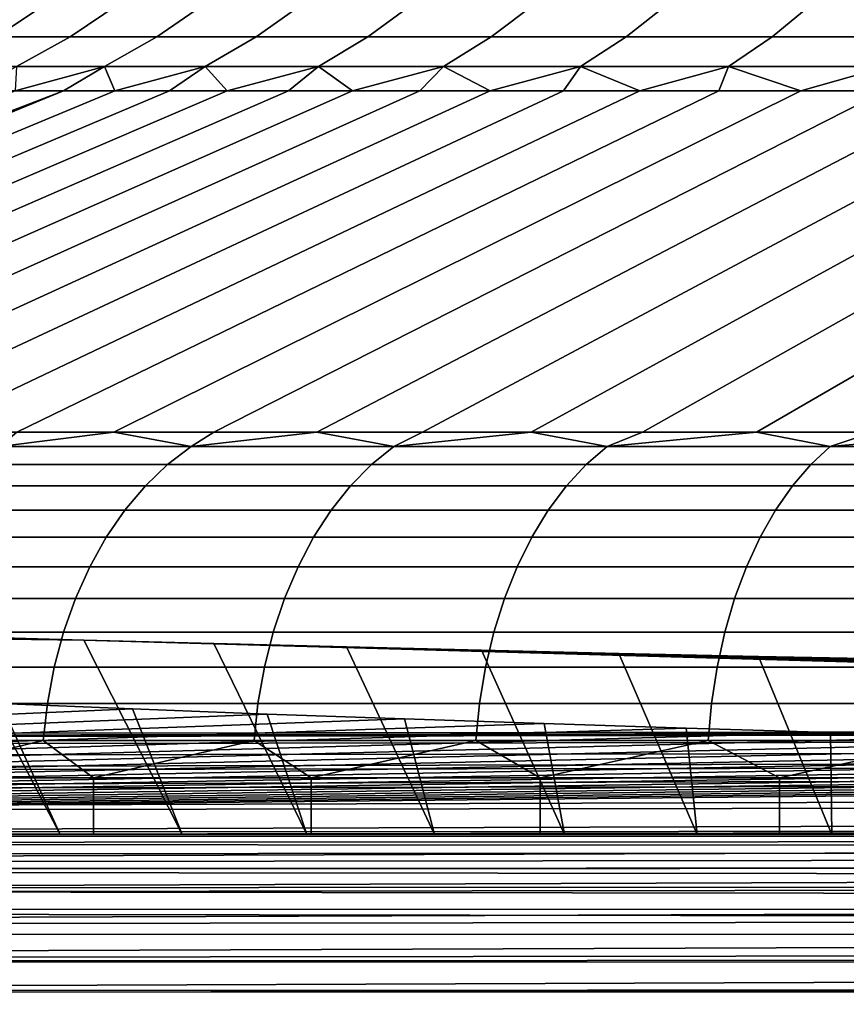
# Model space of a CAD drawing. Header units: metres. Extents: x -109 to 109, y -100 to 58.
# Tile 427 of 642: x 66.05 to 68.29, y -0.96 to 1.71. Entities that reach past the tile are written whole.
import ezdxf

# ---------------------------------------------------------------- set-up
doc = ezdxf.new("R2010")
doc.units = ezdxf.units.M
doc.layers.add('solid_21_062_100_XXX', color=7, linetype='CONTINUOUS')

msp = doc.modelspace()

# ---------------------------------------------------------------- linework, layer by layer
at = {"layer": 'solid_21_062_100_XXX'}
for points in [[(66.123268, 1.761111, 3.106589), (65.960197, 1.761111, 2.49798), (65.81678, 1.667405, 2.531969), (65.982079, 1.667405, 3.14886)], [(65.960197, 1.761111, -2.49798), (66.123268, 1.761111, -3.106589), (65.982079, 1.667405, -3.14886), (65.81678, 1.667405, -2.531969)], [(66.321457, 1.761111, 3.704686), (66.123268, 1.761111, 3.106589), (65.982079, 1.667405, 3.14886), (66.182961, 1.667405, 3.755095)], [(66.123268, 1.761111, -3.106589), (66.321457, 1.761111, -3.704686), (66.182961, 1.667405, -3.755095), (65.982079, 1.667405, -3.14886)], [(66.554085, 1.761111, 4.290248), (66.321457, 1.761111, 3.704686), (66.182961, 1.667405, 3.755095), (66.418755, 1.667405, 4.348624)], [(66.321457, 1.761111, -3.704686), (66.554085, 1.761111, -4.290248), (66.418755, 1.667405, -4.348624), (66.182961, 1.667405, -3.755095)], [(66.820374, 1.761111, 4.861293), (66.554085, 1.761111, 4.290248), (66.418755, 1.667405, 4.348624), (66.68866, 1.667405, 4.927439)], [(66.554085, 1.761111, -4.290248), (66.820374, 1.761111, -4.861293), (66.68866, 1.667405, -4.927439), (66.418755, 1.667405, -4.348624)], [(67.119408, 1.761111, 5.415889), (66.820374, 1.761111, 4.861293), (66.68866, 1.667405, 4.927439), (66.991768, 1.667405, 5.489582)], [(66.820374, 1.761111, -4.861293), (67.119408, 1.761111, -5.415889), (66.991768, 1.667405, -5.489582), (66.68866, 1.667405, -4.927439)], [(67.45018, 1.761111, 5.952159), (67.119408, 1.761111, 5.415889), (66.991768, 1.667405, 5.489582), (67.327042, 1.667405, 6.033149)], [(67.119408, 1.761111, -5.415889), (67.45018, 1.761111, -5.952159), (67.327042, 1.667405, -6.033149), (66.991768, 1.667405, -5.489582)], [(67.811577, 1.761111, 6.468289), (67.45018, 1.761111, 5.952159), (67.327042, 1.667405, 6.033149), (67.693359, 1.667405, 6.556302)], [(67.45018, 1.761111, -5.952159), (67.811577, 1.761111, -6.468289), (67.693359, 1.667405, -6.556302), (67.327042, 1.667405, -6.033149)], [(68.202377, 1.761111, 6.962532), (67.811577, 1.761111, 6.468289), (67.693359, 1.667405, 6.556302), (68.08947, 1.667405, 7.05727)], [(67.811577, 1.761111, -6.468289), (68.202377, 1.761111, -6.962532), (68.08947, 1.667405, -7.05727), (67.693359, 1.667405, -6.556302)], [(68.621254, 1.761111, 7.433217), (68.202377, 1.761111, 6.962532), (68.08947, 1.667405, 7.05727), (68.514046, 1.667405, 7.534359)], [(68.202377, 1.761111, -6.962532), (68.621254, 1.761111, -7.433217), (68.514046, 1.667405, -7.534359), (68.08947, 1.667405, -7.05727)], [(66.182961, 1.667405, 3.755095), (65.982079, 1.667405, 3.14886), (65.833588, 1.586915, 3.193314), (66.037308, 1.586915, 3.808108)], [(65.982079, 1.667405, -3.14886), (66.182961, 1.667405, -3.755095), (66.037308, 1.586915, -3.808108), (65.833588, 1.586915, -3.193314)], [(66.418755, 1.667405, 4.348624), (66.182961, 1.667405, 3.755095), (66.037308, 1.586915, 3.808108), (66.276436, 1.586915, 4.410017)], [(66.182961, 1.667405, -3.755095), (66.418755, 1.667405, -4.348624), (66.276436, 1.586915, -4.410017), (66.037308, 1.586915, -3.808108)], [(66.68866, 1.667405, 4.927439), (66.418755, 1.667405, 4.348624), (66.276436, 1.586915, 4.410017), (66.550148, 1.586915, 4.997003)], [(66.418755, 1.667405, -4.348624), (66.68866, 1.667405, -4.927439), (66.550148, 1.586915, -4.997003), (66.276436, 1.586915, -4.410017)], [(66.991768, 1.667405, 5.489582), (66.68866, 1.667405, 4.927439), (66.550148, 1.586915, 4.997003), (66.857536, 1.586915, 5.567081)], [(66.68866, 1.667405, -4.927439), (66.991768, 1.667405, -5.489582), (66.857536, 1.586915, -5.567081), (66.550148, 1.586915, -4.997003)], [(67.327042, 1.667405, 6.033149), (66.991768, 1.667405, 5.489582), (66.857536, 1.586915, 5.567081), (67.19754, 1.586915, 6.118322)], [(66.991768, 1.667405, -5.489582), (67.327042, 1.667405, -6.033149), (67.19754, 1.586915, -6.118322), (66.857536, 1.586915, -5.567081)], [(67.693359, 1.667405, 6.556302), (67.327042, 1.667405, 6.033149), (67.19754, 1.586915, 6.118322), (67.569031, 1.586915, 6.64886)], [(67.327042, 1.667405, -6.033149), (67.693359, 1.667405, -6.556302), (67.569031, 1.586915, -6.64886), (67.19754, 1.586915, -6.118322)], [(68.08947, 1.667405, 7.05727), (67.693359, 1.667405, 6.556302), (67.569031, 1.586915, 6.64886), (67.970734, 1.586915, 7.156901)], [(67.693359, 1.667405, -6.556302), (68.08947, 1.667405, -7.05727), (67.970734, 1.586915, -7.156901), (67.569031, 1.586915, -6.64886)], [(68.514046, 1.667405, 7.534359), (68.08947, 1.667405, 7.05727), (67.970734, 1.586915, 7.156901), (68.401306, 1.586915, 7.640726)], [(68.08947, 1.667405, -7.05727), (68.514046, 1.667405, -7.534359), (68.401306, 1.586915, -7.640726), (67.970734, 1.586915, -7.156901)], [(66.037308, 1.586915, -3.808108), (66.276436, 1.586915, -4.410017), (66.03447, 1.52103, -4.244394), (65.913292, 1.52103, -3.932401)], [(66.276436, 1.586915, 4.410017), (66.03447, 1.52103, 4.244394), (66.164841, 1.52103, 4.552658)], [(66.276436, 1.586915, 4.410017), (66.037308, 1.586915, 3.808108), (66.03447, 1.52103, 4.244394)], [(66.276436, 1.586915, -4.410017), (66.164841, 1.52103, -4.552658), (66.03447, 1.52103, -4.244394)], [(66.276436, 1.586915, 4.410017), (66.164841, 1.52103, 4.552658), (66.304291, 1.52103, 4.856924)], [(66.276436, 1.586915, -4.410017), (66.550148, 1.586915, -4.997003), (66.304291, 1.52103, -4.856924), (66.164841, 1.52103, -4.552658)], [(66.550148, 1.586915, 4.997003), (66.276436, 1.586915, 4.410017), (66.304291, 1.52103, 4.856924)], [(66.550148, 1.586915, 4.997003), (66.304291, 1.52103, 4.856924), (66.45269, 1.52103, 5.156924)], [(66.550148, 1.586915, -4.997003), (66.45269, 1.52103, -5.156924), (66.304291, 1.52103, -4.856924)], [(66.550148, 1.586915, 4.997003), (66.45269, 1.52103, 5.156924), (66.609924, 1.52103, 5.452394)], [(66.550148, 1.586915, -4.997003), (66.857536, 1.586915, -5.567081), (66.609924, 1.52103, -5.452394), (66.45269, 1.52103, -5.156924)], [(66.857536, 1.586915, 5.567081), (66.550148, 1.586915, 4.997003), (66.609924, 1.52103, 5.452394)], [(66.857536, 1.586915, 5.567081), (66.609924, 1.52103, 5.452394), (66.775841, 1.52103, 5.743076)], [(66.857536, 1.586915, -5.567081), (66.775841, 1.52103, -5.743076), (66.609924, 1.52103, -5.452394)], [(66.857536, 1.586915, 5.567081), (66.775841, 1.52103, 5.743076), (66.950294, 1.52103, 6.028713)], [(66.857536, 1.586915, -5.567081), (67.19754, 1.586915, -6.118322), (66.950294, 1.52103, -6.028713), (66.775841, 1.52103, -5.743076)], [(67.19754, 1.586915, 6.118322), (66.857536, 1.586915, 5.567081), (66.950294, 1.52103, 6.028713)], [(67.19754, 1.586915, 6.118322), (66.950294, 1.52103, 6.028713), (67.133141, 1.52103, 6.309055)], [(67.19754, 1.586915, -6.118322), (67.133141, 1.52103, -6.309055), (66.950294, 1.52103, -6.028713)], [(67.19754, 1.586915, 6.118322), (67.133141, 1.52103, 6.309055), (67.324211, 1.52103, 6.583855)], [(67.19754, 1.586915, -6.118322), (67.569031, 1.586915, -6.64886), (67.324211, 1.52103, -6.583855), (67.133141, 1.52103, -6.309055)], [(67.569031, 1.586915, 6.64886), (67.19754, 1.586915, 6.118322), (67.324211, 1.52103, 6.583855)], [(67.569031, 1.586915, 6.64886), (67.324211, 1.52103, 6.583855), (67.523346, 1.52103, 6.852873)], [(67.569031, 1.586915, -6.64886), (67.523346, 1.52103, -6.852873), (67.324211, 1.52103, -6.583855)], [(67.569031, 1.586915, 6.64886), (67.523346, 1.52103, 6.852873), (67.730362, 1.52103, 7.115872)], [(67.569031, 1.586915, -6.64886), (67.970734, 1.586915, -7.156901), (67.730362, 1.52103, -7.115872), (67.523346, 1.52103, -6.852873)], [(67.970734, 1.586915, 7.156901), (67.569031, 1.586915, 6.64886), (67.730362, 1.52103, 7.115872)], [(67.970734, 1.586915, 7.156901), (67.730362, 1.52103, 7.115872), (67.945076, 1.52103, 7.37262)], [(67.970734, 1.586915, -7.156901), (67.945076, 1.52103, -7.37262), (67.730362, 1.52103, -7.115872)], [(67.970734, 1.586915, 7.156901), (67.945076, 1.52103, 7.37262), (68.167313, 1.52103, 7.622893)], [(67.970734, 1.586915, -7.156901), (68.401306, 1.586915, -7.640726), (68.167313, 1.52103, -7.622893), (67.945076, 1.52103, -7.37262)], [(68.401306, 1.586915, 7.640726), (67.970734, 1.586915, 7.156901), (68.167313, 1.52103, 7.622893)], [(68.401306, 1.586915, 7.640726), (68.167313, 1.52103, 7.622893), (68.396858, 1.52103, 7.866471)], [(68.401306, 1.586915, -7.640726), (68.396858, 1.52103, -7.866471), (68.167313, 1.52103, -7.622893)], [(63.601109, 0.59343, -5.021966), (66.03447, 1.52103, -4.244394), (66.164841, 1.52103, -4.552658), (63.749779, 0.59343, -5.38826)], [(63.908844, 0.59343, -5.750159), (63.749779, 0.59343, -5.38826), (66.164841, 1.52103, -4.552658)], [(63.908852, 0.59343, 5.750177), (66.164841, 1.52103, 4.552658), (66.03447, 1.52103, 4.244394), (63.749786, 0.59343, 5.388279)], [(64.078178, 0.59343, -6.107368), (63.908844, 0.59343, -5.750159), (66.164841, 1.52103, -4.552658), (66.304291, 1.52103, -4.856924)], [(64.078194, 0.59343, 6.107385), (66.304291, 1.52103, 4.856924), (66.164841, 1.52103, 4.552658), (63.908852, 0.59343, 5.750177)], [(64.257652, 0.59343, -6.459594), (64.078178, 0.59343, -6.107368), (66.304291, 1.52103, -4.856924), (66.45269, 1.52103, -5.156924)], [(64.25766, 0.59343, 6.459612), (66.45269, 1.52103, 5.156924), (66.304291, 1.52103, 4.856924), (64.078194, 0.59343, 6.107385)], [(64.447098, 0.59343, -6.806552), (64.257652, 0.59343, -6.459594), (66.45269, 1.52103, -5.156924), (66.609924, 1.52103, -5.452394)], [(64.447113, 0.59343, 6.806571), (66.609924, 1.52103, 5.452394), (66.45269, 1.52103, 5.156924), (64.25766, 0.59343, 6.459612)], [(64.646385, 0.59343, -7.147959), (64.447098, 0.59343, -6.806552), (66.609924, 1.52103, -5.452394), (66.775841, 1.52103, -5.743076)], [(64.646393, 0.59343, 7.147978), (66.775841, 1.52103, 5.743076), (66.609924, 1.52103, 5.452394), (64.447113, 0.59343, 6.806571)], [(64.855339, 0.59343, -7.483536), (64.646385, 0.59343, -7.147959), (66.775841, 1.52103, -5.743076), (66.950294, 1.52103, -6.028713)], [(64.855347, 0.59343, 7.483556), (66.950294, 1.52103, 6.028713), (66.775841, 1.52103, 5.743076), (64.646393, 0.59343, 7.147978)], [(65.073784, 0.59343, -7.81301), (64.855339, 0.59343, -7.483536), (66.950294, 1.52103, -6.028713), (67.133141, 1.52103, -6.309055)], [(65.073799, 0.59343, 7.81303), (67.133141, 1.52103, 6.309055), (66.950294, 1.52103, 6.028713), (64.855347, 0.59343, 7.483556)], [(65.301552, 0.59343, -8.136111), (65.073784, 0.59343, -7.81301), (67.133141, 1.52103, -6.309055), (67.324211, 1.52103, -6.583855)], [(65.301567, 0.59343, 8.136132), (67.324211, 1.52103, 6.583855), (67.133141, 1.52103, 6.309055), (65.073799, 0.59343, 7.81303)], [(65.538452, 0.59343, -8.452578), (65.301552, 0.59343, -8.136111), (67.324211, 1.52103, -6.583855), (67.523346, 1.52103, -6.852873)], [(65.538475, 0.59343, 8.452599), (67.523346, 1.52103, 6.852873), (67.324211, 1.52103, 6.583855), (65.301567, 0.59343, 8.136132)], [(65.784302, 0.59343, -8.76215), (65.538452, 0.59343, -8.452578), (67.523346, 1.52103, -6.852873), (67.730362, 1.52103, -7.115872)], [(65.784317, 0.59343, 8.762171), (67.730362, 1.52103, 7.115872), (67.523346, 1.52103, 6.852873), (65.538475, 0.59343, 8.452599)], [(66.038879, 0.59343, -9.064575), (65.784302, 0.59343, -8.76215), (67.730362, 1.52103, -7.115872), (67.945076, 1.52103, -7.37262)], [(66.038902, 0.59343, 9.064597), (67.945076, 1.52103, 7.37262), (67.730362, 1.52103, 7.115872), (65.784317, 0.59343, 8.762171)], [(66.301994, 0.59343, -9.359607), (66.038879, 0.59343, -9.064575), (67.945076, 1.52103, -7.37262), (68.167313, 1.52103, -7.622893)], [(66.302017, 0.59343, 9.35963), (68.167313, 1.52103, 7.622893), (67.945076, 1.52103, 7.37262), (66.038902, 0.59343, 9.064597)], [(66.573425, 0.59343, -9.647005), (66.301994, 0.59343, -9.359607), (68.167313, 1.52103, -7.622893), (68.396858, 1.52103, -7.866471)], [(66.573448, 0.59343, 9.647029), (68.396858, 1.52103, 7.866471), (68.167313, 1.52103, 7.622893), (66.302017, 0.59343, 9.35963)], [(66.852959, 0.59343, -9.926535), (66.573425, 0.59343, -9.647005), (68.396858, 1.52103, -7.866471), (68.63353, 1.52103, -8.103139)], [(66.573448, 0.59343, 9.647029), (66.852982, 0.59343, 9.926559), (68.63353, 1.52103, 8.103139), (68.396858, 1.52103, 7.866471)], [(66.852959, 0.59343, -9.926535), (68.63353, 1.52103, -8.103139), (68.877106, 1.52103, -8.33269), (67.14035, 0.59343, -10.197968)], [(66.852982, 0.59343, 9.926559), (67.140381, 0.59343, 10.197993), (68.877106, 1.52103, 8.33269), (68.63353, 1.52103, 8.103139)], [(67.14035, 0.59343, -10.197968), (68.877106, 1.52103, -8.33269), (69.12738, 1.52103, -8.554923), (67.435387, 0.59343, -10.461083)], [(67.140381, 0.59343, 10.197993), (67.435417, 0.59343, 10.46111), (69.12738, 1.52103, 8.554923), (68.877106, 1.52103, 8.33269)], [(67.435387, 0.59343, -10.461083), (69.12738, 1.52103, -8.554923), (69.384125, 1.52103, -8.769641), (67.737808, 0.59343, -10.715667)], [(67.435417, 0.59343, 10.46111), (67.737839, 0.59343, 10.715694), (69.384125, 1.52103, 8.769641), (69.12738, 1.52103, 8.554923)], [(67.737808, 0.59343, -10.715667), (69.384125, 1.52103, -8.769641), (69.647125, 1.52103, -8.976657), (68.047379, 0.59343, -10.961511)], [(67.737839, 0.59343, 10.715694), (68.047417, 0.59343, 10.961538), (69.647125, 1.52103, 8.976657), (69.384125, 1.52103, 8.769641)], [(68.047379, 0.59343, -10.961511), (69.647125, 1.52103, -8.976657), (69.916145, 1.52103, -9.175788), (68.363846, 0.59343, -11.198414)], [(68.047417, 0.59343, 10.961538), (68.363884, 0.59343, 11.198441), (69.916145, 1.52103, 9.175788), (69.647125, 1.52103, 8.976657)], [(65.991646, 0.554246, 9.151733), (66.302017, 0.59343, 9.35963), (66.038902, 0.59343, 9.064597)], [(66.511749, 0.554246, 9.716718), (66.302017, 0.59343, 9.35963), (65.991646, 0.554246, 9.151733)], [(65.991646, 0.554246, -9.151733), (66.038879, 0.59343, -9.064575), (66.301994, 0.59343, -9.359607)], [(66.511749, 0.554246, -9.716718), (65.991646, 0.554246, -9.151733), (66.301994, 0.59343, -9.359607), (66.573425, 0.59343, -9.647005)], [(66.511749, 0.554246, 9.716718), (66.573448, 0.59343, 9.647029), (66.302017, 0.59343, 9.35963)], [(66.511749, 0.554246, 9.716718), (66.852982, 0.59343, 9.926559), (66.573448, 0.59343, 9.647029)], [(67.062187, 0.554246, 10.252193), (66.852982, 0.59343, 9.926559), (66.511749, 0.554246, 9.716718)], [(66.511749, 0.554246, -9.716718), (66.573425, 0.59343, -9.647005), (66.852959, 0.59343, -9.926535)], [(66.511749, 0.554246, -9.716718), (66.852959, 0.59343, -9.926535), (67.062187, 0.554246, -10.252193)], [(67.062187, 0.554246, -10.252193), (66.852959, 0.59343, -9.926535), (67.14035, 0.59343, -10.197968)], [(67.062187, 0.554246, 10.252193), (67.140381, 0.59343, 10.197993), (66.852982, 0.59343, 9.926559)], [(67.062187, 0.554246, 10.252193), (67.641289, 0.554246, 10.756534), (67.435417, 0.59343, 10.46111), (67.140381, 0.59343, 10.197993)], [(67.062187, 0.554246, -10.252193), (67.14035, 0.59343, -10.197968), (67.435387, 0.59343, -10.461083)], [(67.062187, 0.554246, -10.252193), (67.435387, 0.59343, -10.461083), (67.641289, 0.554246, -10.756534)], [(67.641289, 0.554246, -10.756534), (67.435387, 0.59343, -10.461083), (67.737808, 0.59343, -10.715667)], [(67.641289, 0.554246, 10.756534), (67.737839, 0.59343, 10.715694), (67.435417, 0.59343, 10.46111)], [(67.641289, 0.554246, 10.756534), (68.247299, 0.554246, 11.228207), (68.047417, 0.59343, 10.961538), (67.737839, 0.59343, 10.715694)], [(67.641289, 0.554246, -10.756534), (67.737808, 0.59343, -10.715667), (68.047379, 0.59343, -10.961511)], [(67.641289, 0.554246, -10.756534), (68.047379, 0.59343, -10.961511), (68.247299, 0.554246, -11.228207)], [(68.247299, 0.554246, -11.228207), (68.047379, 0.59343, -10.961511), (68.363846, 0.59343, -11.198414)], [(68.247299, 0.554246, 11.228207), (68.363884, 0.59343, 11.198441), (68.047417, 0.59343, 10.961538)], [(68.247299, 0.554246, 11.228207), (68.878365, 0.554246, 11.665779), (68.686981, 0.59343, 11.42621), (68.363884, 0.59343, 11.198441)], [(68.247299, 0.554246, -11.228207), (68.363846, 0.59343, -11.198414), (68.686943, 0.59343, -11.426184)], [(68.247299, 0.554246, -11.228207), (68.686943, 0.59343, -11.426184), (68.878365, 0.554246, -11.665779)], [(66.511749, 0.554246, 9.716718), (65.991646, 0.554246, 9.151733), (65.924263, 0.505334, 9.21042), (66.447701, 0.505334, 9.779027)], [(65.991646, 0.554246, -9.151733), (66.511749, 0.554246, -9.716718), (66.447701, 0.505334, -9.779027), (65.924263, 0.505334, -9.21042)], [(67.062187, 0.554246, 10.252193), (66.511749, 0.554246, 9.716718), (66.447701, 0.505334, 9.779027), (67.001671, 0.505334, 10.317937)], [(66.511749, 0.554246, -9.716718), (67.062187, 0.554246, -10.252193), (67.001671, 0.505334, -10.317937), (66.447701, 0.505334, -9.779027)], [(67.641289, 0.554246, 10.756534), (67.062187, 0.554246, 10.252193), (67.001671, 0.505334, 10.317937), (67.584488, 0.505334, 10.825511)], [(67.062187, 0.554246, -10.252193), (67.641289, 0.554246, -10.756534), (67.584488, 0.505334, -10.825511), (67.001671, 0.505334, -10.317937)], [(68.247299, 0.554246, 11.228207), (67.641289, 0.554246, 10.756534), (67.584488, 0.505334, 10.825511), (68.194374, 0.505334, 11.300208)], [(67.641289, 0.554246, -10.756534), (68.247299, 0.554246, -11.228207), (68.194374, 0.505334, -11.300208), (67.584488, 0.505334, -10.825511)], [(68.878365, 0.554246, 11.665779), (68.247299, 0.554246, 11.228207), (68.194374, 0.505334, 11.300208), (68.829491, 0.505334, 11.740587)], [(68.247299, 0.554246, -11.228207), (68.878365, 0.554246, -11.665779), (68.829491, 0.505334, -11.740587), (68.194374, 0.505334, -11.300208)], [(66.447701, 0.505334, 9.779027), (65.924263, 0.505334, 9.21042), (65.860977, 0.447586, 9.265533), (66.38755, 0.447586, 9.837543)], [(65.924263, 0.505334, -9.21042), (66.447701, 0.505334, -9.779027), (66.38755, 0.447586, -9.837543), (65.860977, 0.447586, -9.265533)], [(67.001671, 0.505334, 10.317937), (66.447701, 0.505334, 9.779027), (66.38755, 0.447586, 9.837543), (66.944832, 0.447586, 10.379678)], [(66.447701, 0.505334, -9.779027), (67.001671, 0.505334, -10.317937), (66.944832, 0.447586, -10.379678), (66.38755, 0.447586, -9.837543)], [(67.584488, 0.505334, 10.825511), (67.001671, 0.505334, 10.317937), (66.944832, 0.447586, 10.379678), (67.531136, 0.447586, 10.890289)], [(67.001671, 0.505334, -10.317937), (67.584488, 0.505334, -10.825511), (67.531136, 0.447586, -10.890289), (66.944832, 0.447586, -10.379678)], [(68.194374, 0.505334, 11.300208), (67.584488, 0.505334, 10.825511), (67.531136, 0.447586, 10.890289), (68.144676, 0.447586, 11.367826)], [(67.584488, 0.505334, -10.825511), (68.194374, 0.505334, -11.300208), (68.144676, 0.447586, -11.367826), (67.531136, 0.447586, -10.890289)], [(68.829491, 0.505334, 11.740587), (68.194374, 0.505334, 11.300208), (68.144676, 0.447586, 11.367826), (68.783592, 0.447586, 11.810841)], [(68.194374, 0.505334, -11.300208), (68.829491, 0.505334, -11.740587), (68.783592, 0.447586, -11.810841), (68.144676, 0.447586, -11.367826)], [(66.38755, 0.447586, 9.837543), (65.860977, 0.447586, 9.265533), (65.802452, 0.3816, 9.316503), (66.331924, 0.3816, 9.89166)], [(65.860977, 0.447586, -9.265533), (66.38755, 0.447586, -9.837543), (66.331924, 0.3816, -9.89166), (65.802452, 0.3816, -9.316503)], [(66.944832, 0.447586, 10.379678), (66.38755, 0.447586, 9.837543), (66.331924, 0.3816, 9.89166), (66.892273, 0.3816, 10.436775)], [(66.38755, 0.447586, -9.837543), (66.944832, 0.447586, -10.379678), (66.892273, 0.3816, -10.436775), (66.331924, 0.3816, -9.89166)], [(67.531136, 0.447586, 10.890289), (66.944832, 0.447586, 10.379678), (66.892273, 0.3816, 10.436775), (67.481796, 0.3816, 10.950196)], [(66.944832, 0.447586, -10.379678), (67.531136, 0.447586, -10.890289), (67.481796, 0.3816, -10.950196), (66.892273, 0.3816, -10.436775)], [(68.144676, 0.447586, 11.367826), (67.531136, 0.447586, 10.890289), (67.481796, 0.3816, 10.950196), (68.098717, 0.3816, 11.430361)], [(67.531136, 0.447586, -10.890289), (68.144676, 0.447586, -11.367826), (68.098717, 0.3816, -11.430361), (67.481796, 0.3816, -10.950196)], [(68.783592, 0.447586, 11.810841), (68.144676, 0.447586, 11.367826), (68.098717, 0.3816, 11.430361), (68.741142, 0.3816, 11.875812)], [(68.144676, 0.447586, -11.367826), (68.783592, 0.447586, -11.810841), (68.741142, 0.3816, -11.875812), (68.098717, 0.3816, -11.430361)], [(66.331924, 0.3816, 9.89166), (65.802452, 0.3816, 9.316503), (65.74929, 0.30806, 9.362798), (66.281395, 0.30806, 9.940813)], [(65.802452, 0.3816, -9.316503), (66.331924, 0.3816, -9.89166), (66.281395, 0.30806, -9.940813), (65.74929, 0.30806, -9.362798)], [(66.892273, 0.3816, 10.436775), (66.331924, 0.3816, 9.89166), (66.281395, 0.30806, 9.940813), (66.844528, 0.30806, 10.488639)], [(66.331924, 0.3816, -9.89166), (66.892273, 0.3816, -10.436775), (66.844528, 0.30806, -10.488639), (66.281395, 0.30806, -9.940813)], [(67.481796, 0.3816, 10.950196), (66.892273, 0.3816, 10.436775), (66.844528, 0.30806, 10.488639), (67.436989, 0.30806, 11.00461)], [(66.892273, 0.3816, -10.436775), (67.481796, 0.3816, -10.950196), (67.436989, 0.30806, -11.00461), (66.844528, 0.30806, -10.488639)], [(68.098717, 0.3816, 11.430361), (67.481796, 0.3816, 10.950196), (67.436989, 0.30806, 11.00461), (68.056969, 0.30806, 11.487161)], [(67.481796, 0.3816, -10.950196), (68.098717, 0.3816, -11.430361), (68.056969, 0.30806, -11.487161), (67.436989, 0.30806, -11.00461)], [(68.741142, 0.3816, 11.875812), (68.098717, 0.3816, 11.430361), (68.056969, 0.30806, 11.487161), (68.702591, 0.30806, 11.934826)], [(68.098717, 0.3816, -11.430361), (68.741142, 0.3816, -11.875812), (68.702591, 0.30806, -11.934826), (68.056969, 0.30806, -11.487161)], [(66.281395, 0.30806, 9.940813), (65.74929, 0.30806, 9.362798), (65.702049, 0.22773, 9.40394), (66.236488, 0.22773, 9.984495)], [(65.74929, 0.30806, -9.362798), (66.281395, 0.30806, -9.940813), (66.236488, 0.22773, -9.984495), (65.702049, 0.22773, -9.40394)], [(66.844528, 0.30806, 10.488639), (66.281395, 0.30806, 9.940813), (66.236488, 0.22773, 9.984495), (66.802101, 0.22773, 10.534728)], [(66.281395, 0.30806, -9.940813), (66.844528, 0.30806, -10.488639), (66.802101, 0.22773, -10.534728), (66.236488, 0.22773, -9.984495)], [(67.436989, 0.30806, 11.00461), (66.844528, 0.30806, 10.488639), (66.802101, 0.22773, 10.534728), (67.397163, 0.22773, 11.052966)], [(66.844528, 0.30806, -10.488639), (67.436989, 0.30806, -11.00461), (67.397163, 0.22773, -11.052966), (66.802101, 0.22773, -10.534728)], [(68.056969, 0.30806, 11.487161), (67.436989, 0.30806, 11.00461), (67.397163, 0.22773, 11.052966), (68.019867, 0.22773, 11.537638)], [(67.436989, 0.30806, -11.00461), (68.056969, 0.30806, -11.487161), (68.019867, 0.22773, -11.537638), (67.397163, 0.22773, -11.052966)], [(68.702591, 0.30806, 11.934826), (68.056969, 0.30806, 11.487161), (68.019867, 0.22773, 11.537638), (68.668327, 0.22773, 11.987269)], [(68.056969, 0.30806, -11.487161), (68.702591, 0.30806, -11.934826), (68.668327, 0.22773, -11.987269), (68.019867, 0.22773, -11.537638)], [(66.236488, 0.22773, 9.984495), (65.702049, 0.22773, 9.40394), (65.661217, 0.141444, 9.439502), (66.197678, 0.141444, 10.022252)], [(65.702049, 0.22773, -9.40394), (66.236488, 0.22773, -9.984495), (66.197678, 0.141444, -10.022252), (65.661217, 0.141444, -9.439502)], [(66.802101, 0.22773, 10.534728), (66.236488, 0.22773, 9.984495), (66.197678, 0.141444, 10.022252), (66.765427, 0.141444, 10.574565)], [(66.236488, 0.22773, -9.984495), (66.802101, 0.22773, -10.534728), (66.765427, 0.141444, -10.574565), (66.197678, 0.141444, -10.022252)], [(67.397163, 0.22773, 11.052966), (66.802101, 0.22773, 10.534728), (66.765427, 0.141444, 10.574565), (67.36274, 0.141444, 11.094764)], [(66.802101, 0.22773, -10.534728), (67.397163, 0.22773, -11.052966), (67.36274, 0.141444, -11.094764), (66.765427, 0.141444, -10.574565)], [(68.019867, 0.22773, 11.537638), (67.397163, 0.22773, 11.052966), (67.36274, 0.141444, 11.094764), (67.987801, 0.141444, 11.581267)], [(67.397163, 0.22773, -11.052966), (68.019867, 0.22773, -11.537638), (67.987801, 0.141444, -11.581267), (67.36274, 0.141444, -11.094764)], [(68.668327, 0.22773, 11.987269), (68.019867, 0.22773, 11.537638), (67.987801, 0.141444, 11.581267), (68.63871, 0.141444, 12.032599)], [(68.019867, 0.22773, -11.537638), (68.668327, 0.22773, -11.987269), (68.63871, 0.141444, -12.032599), (67.987801, 0.141444, -11.581267)], [(66.197678, 0.141444, 10.022252), (65.661217, 0.141444, 9.439502), (65.62722, 0.050097, 9.469113), (66.165359, 0.050097, 10.053692)], [(65.661217, 0.141444, -9.439502), (66.197678, 0.141444, -10.022252), (66.165359, 0.050097, -10.053692), (65.62722, 0.050097, -9.469113)], [(66.765427, 0.141444, 10.574565), (66.197678, 0.141444, 10.022252), (66.165359, 0.050097, 10.053692), (66.734886, 0.050097, 10.607738)], [(66.197678, 0.141444, -10.022252), (66.765427, 0.141444, -10.574565), (66.734886, 0.050097, -10.607738), (66.165359, 0.050097, -10.053692)], [(67.36274, 0.141444, 11.094764), (66.765427, 0.141444, 10.574565), (66.734886, 0.050097, 10.607738), (67.334076, 0.050097, 11.129568)], [(66.765427, 0.141444, -10.574565), (67.36274, 0.141444, -11.094764), (67.334076, 0.050097, -11.129568), (66.734886, 0.050097, -10.607738)], [(67.987801, 0.141444, 11.581267), (67.36274, 0.141444, 11.094764), (67.334076, 0.050097, 11.129568), (67.961098, 0.050097, 11.617598)], [(67.36274, 0.141444, -11.094764), (67.987801, 0.141444, -11.581267), (67.961098, 0.050097, -11.617598), (67.334076, 0.050097, -11.129568)], [(68.63871, 0.141444, 12.032599), (67.987801, 0.141444, 11.581267), (67.961098, 0.050097, 11.617598), (68.614052, 0.050097, 12.070346)], [(67.987801, 0.141444, -11.581267), (68.63871, 0.141444, -12.032599), (68.614052, 0.050097, -12.070346), (67.961098, 0.050097, -11.617598)], [(66.22023, 0.028593, 12.622151), (58.685604, 0.124339, 9.962011), (58.685616, -0.233507, 19.904194), (74.739296, -0.213329, 19.343586)], [(66.22023, 0.028593, 12.622151), (65.873932, 0.038562, 12.345196), (58.685604, 0.124339, 9.962011)], [(65.832756, -0.5, 11.587594), (65.535263, 0.048852, 12.059307), (65.873932, 0.038562, 12.345196), (66.156227, -0.5, 11.877238)], [(66.165359, 0.050097, 10.053692), (65.62722, 0.050097, 9.469113), (65.600403, -0.045363, 9.492468), (66.13987, -0.045363, 10.078488)], [(65.62722, 0.050097, -9.469113), (66.165359, 0.050097, -10.053692), (66.13987, -0.045363, -10.078488), (65.600403, -0.045363, -9.492468)], [(66.156227, -0.5, 11.877238), (65.873932, 0.038562, 12.345196), (66.22023, 0.028593, 12.622151), (66.487358, -0.5, 12.157691)], [(66.734886, 0.050097, 10.607738), (66.165359, 0.050097, 10.053692), (66.13987, -0.045363, 10.078488), (66.710808, -0.045363, 10.6339)], [(66.165359, 0.050097, -10.053692), (66.734886, 0.050097, -10.607738), (66.710808, -0.045363, -10.6339), (66.13987, -0.045363, -10.078488)], [(66.57354, 0.018963, 12.889706), (66.22023, 0.028593, 12.622151), (74.739296, -0.213329, 19.343586)], [(66.487358, -0.5, 12.157691), (66.22023, 0.028593, 12.622151), (66.57354, 0.018963, 12.889706), (66.826103, -0.5, 12.428926)], [(67.334076, 0.050097, 11.129568), (66.734886, 0.050097, 10.607738), (66.710808, -0.045363, 10.6339), (67.31147, -0.045363, 11.157018)], [(66.734886, 0.050097, -10.607738), (67.334076, 0.050097, -11.129568), (67.31147, -0.045363, -11.157018), (66.710808, -0.045363, -10.6339)], [(67.961098, 0.050097, 11.617598), (67.334076, 0.050097, 11.129568), (67.31147, -0.045363, 11.157018), (67.940033, -0.045363, 11.646252)], [(67.334076, 0.050097, -11.129568), (67.961098, 0.050097, -11.617598), (67.940033, -0.045363, -11.646252), (67.31147, -0.045363, -11.157018)], [(68.614052, 0.050097, 12.070346), (67.961098, 0.050097, 11.617598), (67.940033, -0.045363, 11.646252), (68.594597, -0.045363, 12.100116)], [(67.961098, 0.050097, -11.617598), (68.614052, 0.050097, -12.070346), (68.594597, -0.045363, -12.100116), (67.940033, -0.045363, -11.646252)], [(66.933723, 0.009676, 13.147746), (66.57354, 0.018963, 12.889706), (74.739296, -0.213329, 19.343586)], [(66.826103, -0.5, 12.428926), (66.57354, 0.018963, 12.889706), (66.933723, 0.009676, 13.147746), (67.172272, -0.5, 12.69078)], [(67.300247, 0.000742, 13.395946), (66.933723, 0.009676, 13.147746), (74.739296, -0.213329, 19.343586)], [(67.172272, -0.5, 12.69078), (66.933723, 0.009676, 13.147746), (67.300247, 0.000742, 13.395946), (67.525543, -0.5, 12.943016)], [(67.673058, -0.007835, 13.634264), (67.300247, 0.000742, 13.395946), (74.739296, -0.213329, 19.343586)], [(67.525543, -0.5, 12.943016), (67.300247, 0.000742, 13.395946), (67.673058, -0.007835, 13.634264), (67.885582, -0.5, 13.18538)], [(68.052246, -0.016059, 13.862759), (67.673058, -0.007835, 13.634264), (74.739296, -0.213329, 19.343586)], [(67.885582, -0.5, 13.18538), (67.673058, -0.007835, 13.634264), (68.052246, -0.016059, 13.862759), (68.252106, -0.5, 13.417701)], [(68.437706, -0.023928, 14.081365), (68.052246, -0.016059, 13.862759), (74.739296, -0.213329, 19.343586)], [(68.252106, -0.5, 13.417701), (68.052246, -0.016059, 13.862759), (68.437706, -0.023928, 14.081365), (68.625008, -0.5, 13.639901)], [(66.13987, -0.045363, 10.078488), (65.600403, -0.045363, 9.492468), (65.581047, -0.143946, 9.509323), (66.121475, -0.143946, 10.096383)], [(65.600403, -0.045363, -9.492468), (66.13987, -0.045363, -10.078488), (66.121475, -0.143946, -10.096383), (65.581047, -0.143946, -9.509323)], [(66.710808, -0.045363, 10.6339), (66.13987, -0.045363, 10.078488), (66.121475, -0.143946, 10.096383), (66.69342, -0.143946, 10.652781)], [(66.13987, -0.045363, -10.078488), (66.710808, -0.045363, -10.6339), (66.69342, -0.143946, -10.652781), (66.121475, -0.143946, -10.096383)], [(67.31147, -0.045363, 11.157018), (66.710808, -0.045363, 10.6339), (66.69342, -0.143946, 10.652781), (67.295151, -0.143946, 11.176828)], [(66.710808, -0.045363, -10.6339), (67.31147, -0.045363, -11.157018), (67.295151, -0.143946, -11.176828), (66.69342, -0.143946, -10.652781)], [(67.940033, -0.045363, 11.646252), (67.31147, -0.045363, 11.157018), (67.295151, -0.143946, 11.176828), (67.924835, -0.143946, 11.666931)], [(67.31147, -0.045363, -11.157018), (67.940033, -0.045363, -11.646252), (67.924835, -0.143946, -11.666931), (67.295151, -0.143946, -11.176828)], [(68.594597, -0.045363, 12.100116), (67.940033, -0.045363, 11.646252), (67.924835, -0.143946, 11.666931), (68.580559, -0.143946, 12.121601)], [(67.940033, -0.045363, -11.646252), (68.594597, -0.045363, -12.100116), (68.580559, -0.143946, -12.121601), (67.924835, -0.143946, -11.666931)], [(58.689041, -0.242446, 20.002346), (90.792969, -0.193151, 18.78298), (75.173615, -0.096544, 16.098902), (74.739296, -0.213329, 19.343586)], [(65.832756, -0.5, -11.587594), (66.156227, -0.5, -11.877238), (65.994736, -0.144195, -12.208039), (65.644409, -0.129294, -11.917765)], [(65.994736, -0.144195, -12.208039), (66.352982, -0.158609, -12.488822), (58.685669, -0.493421, -19.011005)], [(66.352982, -0.158609, -12.488822), (66.718445, -0.172508, -12.759581), (58.685669, -0.493421, -19.011005)], [(66.121475, -0.143946, 10.096383), (65.581047, -0.143946, 9.509323), (65.569359, -0.244628, 9.519504), (66.110367, -0.244628, 10.107193)], [(65.581047, -0.143946, -9.509323), (66.121475, -0.143946, -10.096383), (66.110367, -0.244628, -10.107193), (65.569359, -0.244628, -9.519504)], [(66.156227, -0.5, -11.877238), (66.487358, -0.5, -12.157691), (66.352982, -0.158609, -12.488822), (65.994736, -0.144195, -12.208039)], [(66.69342, -0.143946, 10.652781), (66.121475, -0.143946, 10.096383), (66.110367, -0.244628, 10.107193), (66.682922, -0.244628, 10.664186)], [(66.121475, -0.143946, -10.096383), (66.69342, -0.143946, -10.652781), (66.682922, -0.244628, -10.664186), (66.110367, -0.244628, -10.107193)], [(66.487358, -0.5, -12.157691), (66.826103, -0.5, -12.428926), (66.718445, -0.172508, -12.759581), (66.352982, -0.158609, -12.488822)], [(67.295151, -0.143946, 11.176828), (66.69342, -0.143946, 10.652781), (66.682922, -0.244628, 10.664186), (67.285301, -0.244628, 11.188794)], [(66.69342, -0.143946, -10.652781), (67.295151, -0.143946, -11.176828), (67.285301, -0.244628, -11.188794), (66.682922, -0.244628, -10.664186)], [(67.924835, -0.143946, 11.666931), (67.295151, -0.143946, 11.176828), (67.285301, -0.244628, 11.188794), (67.915657, -0.244628, 11.679421)], [(67.295151, -0.143946, -11.176828), (67.924835, -0.143946, -11.666931), (67.915657, -0.244628, -11.679421), (67.285301, -0.244628, -11.188794)], [(68.580559, -0.143946, 12.121601), (67.924835, -0.143946, 11.666931), (67.915657, -0.244628, 11.679421), (68.572083, -0.244628, 12.134579)], [(67.924835, -0.143946, -11.666931), (68.580559, -0.143946, -12.121601), (68.572083, -0.244628, -12.134579), (67.915657, -0.244628, -11.679421)], [(66.718445, -0.172508, -12.759581), (67.091019, -0.185889, -13.020239), (58.685669, -0.493421, -19.011005)], [(67.091019, -0.185889, -13.020239), (67.470108, -0.198732, -13.270432), (58.685669, -0.493421, -19.011005)], [(66.826103, -0.5, -12.428926), (67.172272, -0.5, -12.69078), (67.091019, -0.185889, -13.020239), (66.718445, -0.172508, -12.759581)], [(67.172272, -0.5, -12.69078), (67.525543, -0.5, -12.943016), (67.470108, -0.198732, -13.270432), (67.091019, -0.185889, -13.020239)], [(58.689041, -0.242446, 20.002346), (74.739296, -0.213329, 19.343586), (58.685616, -0.233507, 19.904194)], [(67.470108, -0.198732, -13.270432), (67.855751, -0.21104, -13.51019), (58.685669, -0.493421, -19.011005)], [(67.855751, -0.21104, -13.51019), (68.248085, -0.222816, -13.739589), (58.685669, -0.493421, -19.011005)], [(90.796425, -0.20214, 18.88147), (90.792969, -0.193151, 18.78298), (58.689041, -0.242446, 20.002346)], [(90.799805, -0.221719, 18.977707), (90.796425, -0.20214, 18.88147), (58.689041, -0.242446, 20.002346), (58.69244, -0.262078, 20.098932)], [(67.525543, -0.5, -12.943016), (67.885582, -0.5, -13.18538), (67.855751, -0.21104, -13.51019), (67.470108, -0.198732, -13.270432)], [(67.885582, -0.5, -13.18538), (68.252106, -0.5, -13.417701), (68.248085, -0.222816, -13.739589), (67.855751, -0.21104, -13.51019)], [(68.248085, -0.222816, -13.739589), (68.646652, -0.234047, -13.958356), (58.685669, -0.493421, -19.011005)], [(68.646652, -0.234047, -13.958356), (69.051117, -0.244719, -14.166259), (58.685669, -0.493421, -19.011005)], [(90.803123, -0.251805, 19.071566), (90.799805, -0.221719, 18.977707), (58.69244, -0.262078, 20.098932), (58.695755, -0.292165, 20.192791)], [(68.252106, -0.5, -13.417701), (68.625008, -0.5, -13.639901), (68.646652, -0.234047, -13.958356), (68.248085, -0.222816, -13.739589)], [(69.051117, -0.244719, -14.166259), (69.460846, -0.254819, -14.363013), (58.685669, -0.493421, -19.011005)], [(69.460846, -0.254819, -14.363013), (69.87558, -0.26434, -14.548481), (58.685669, -0.493421, -19.011005)], [(69.87558, -0.26434, -14.548481), (70.294846, -0.273273, -14.722499), (58.685669, -0.493421, -19.011005)], [(90.803123, -0.251805, 19.071566), (58.695755, -0.292165, 20.192791), (58.698948, -0.332348, 20.282795), (90.803246, -0.253139, 19.075031)], [(90.80632, -0.291987, 19.161572), (90.803246, -0.253139, 19.075031), (58.698948, -0.332348, 20.282795)], [(66.110367, -0.244628, 10.107193), (65.569359, -0.244628, 9.519504), (65.688187, -0.346263, 9.662024)], [(65.569359, -0.244628, -9.519504), (66.110367, -0.244628, -10.107193), (65.688187, -0.346263, -9.662022)], [(66.110367, -0.244628, 10.107193), (65.688187, -0.346263, 9.662024), (66.246956, -0.346263, 10.253051)], [(66.110367, -0.244628, -10.107193), (66.246948, -0.346263, -10.253045), (65.688187, -0.346263, -9.662022)], [(66.682922, -0.244628, 10.664186), (66.110367, -0.244628, 10.107193), (66.246956, -0.346263, 10.253051)], [(66.110367, -0.244628, -10.107193), (66.682922, -0.244628, -10.664186), (66.246948, -0.346263, -10.253045)], [(66.682922, -0.244628, -10.664186), (66.837975, -0.346263, -10.811808), (66.246948, -0.346263, -10.253045)], [(66.682922, -0.244628, 10.664186), (66.246956, -0.346263, 10.253051), (66.837982, -0.346263, 10.811816)], [(67.285301, -0.244628, 11.188794), (66.682922, -0.244628, 10.664186), (66.837982, -0.346263, 10.811816)], [(66.682922, -0.244628, -10.664186), (67.285301, -0.244628, -11.188794), (66.837975, -0.346263, -10.811808)], [(67.285301, -0.244628, -11.188794), (67.459396, -0.346263, -11.336553), (66.837975, -0.346263, -10.811808)], [(67.285301, -0.244628, 11.188794), (66.837982, -0.346263, 10.811816), (67.459404, -0.346263, 11.336563)], [(67.915657, -0.244628, 11.679421), (67.285301, -0.244628, 11.188794), (67.459404, -0.346263, 11.336563)], [(67.285301, -0.244628, -11.188794), (67.915657, -0.244628, -11.679421), (67.459396, -0.346263, -11.336553)], [(67.915657, -0.244628, -11.679421), (68.109261, -0.346263, -11.825628), (67.459396, -0.346263, -11.336553)], [(67.915657, -0.244628, 11.679421), (67.459404, -0.346263, 11.336563), (68.109276, -0.346263, 11.825641)], [(68.572083, -0.244628, 12.134579), (67.915657, -0.244628, 11.679421), (68.109276, -0.346263, 11.825641)], [(67.915657, -0.244628, -11.679421), (68.572083, -0.244628, -12.134579), (68.109261, -0.346263, -11.825628)], [(68.572083, -0.244628, -12.134579), (68.78553, -0.346263, -12.277497), (68.109261, -0.346263, -11.825628)], [(68.572083, -0.244628, 12.134579), (68.109276, -0.346263, 11.825641), (68.785545, -0.346263, 12.277509)], [(70.294846, -0.273273, -14.722499), (70.718559, -0.281617, -14.885036), (58.685669, -0.493421, -19.011005)], [(70.718559, -0.281617, -14.885036), (71.146782, -0.289372, -15.036107), (58.685669, -0.493421, -19.011005)], [(71.146782, -0.289372, -15.036107), (71.5793, -0.296535, -15.175632), (58.685669, -0.493421, -19.011005)], [(90.80632, -0.291987, 19.161572), (58.698948, -0.332348, 20.282795), (58.701981, -0.382143, 20.367865), (90.806488, -0.294468, 19.166361)], [(71.5793, -0.296535, -15.175632), (72.015404, -0.30309, -15.303337), (58.685669, -0.493421, -19.011005)], [(72.015404, -0.30309, -15.303337), (72.454742, -0.309036, -15.419152), (58.685669, -0.493421, -19.011005)], [(72.454742, -0.309036, -15.419152), (72.896721, -0.314362, -15.522916), (58.685669, -0.493421, -19.011005)], [(72.896721, -0.314362, -15.522916), (73.341118, -0.319069, -15.61461), (58.685669, -0.493421, -19.011005)], [(73.341118, -0.319069, -15.61461), (73.78775, -0.323155, -15.69421), (58.685669, -0.493421, -19.011005)], [(90.809349, -0.341782, 19.246643), (90.806488, -0.294468, 19.166361), (58.701981, -0.382143, 20.367865)], [(73.78775, -0.323155, -15.69421), (74.236557, -0.326619, -15.761685), (58.685669, -0.493421, -19.011005)], [(74.236557, -0.326619, -15.761685), (74.687515, -0.32946, -15.817029), (58.685669, -0.493421, -19.011005)], [(90.705742, -0.487412, -18.78849), (58.685669, -0.493421, -19.011005), (74.687515, -0.32946, -15.817029), (74.695206, -0.485192, -18.8507)], [(90.809349, -0.341782, 19.246643), (58.701981, -0.382143, 20.367865), (58.704819, -0.440953, 20.44698), (90.809563, -0.345709, 19.252529)], [(90.812187, -0.400592, 19.325758), (90.809563, -0.345709, 19.252529), (58.704819, -0.440953, 20.44698)], [(66.246956, -0.346263, 10.253051), (65.688187, -0.346263, 9.662024), (65.688179, -0.5, 9.662012), (66.246933, -0.5, 10.25303)], [(65.688187, -0.346263, -9.662022), (66.246948, -0.346263, -10.253045), (66.246933, -0.5, -10.25303), (65.688179, -0.5, -9.662012)], [(66.837982, -0.346263, 10.811816), (66.246956, -0.346263, 10.253051), (66.246933, -0.5, 10.25303), (66.837967, -0.5, 10.811802)], [(66.246948, -0.346263, -10.253045), (66.837975, -0.346263, -10.811808), (66.837967, -0.5, -10.811802), (66.246933, -0.5, -10.25303)], [(67.459404, -0.346263, 11.336563), (66.837982, -0.346263, 10.811816), (66.837967, -0.5, 10.811802), (67.459404, -0.5, 11.336561)], [(66.837975, -0.346263, -10.811808), (67.459396, -0.346263, -11.336553), (67.459404, -0.5, -11.336561), (66.837967, -0.5, -10.811802)], [(67.459396, -0.346263, -11.336553), (68.109261, -0.346263, -11.825628), (68.109283, -0.5, -11.825646), (67.459404, -0.5, -11.336561)], [(68.109276, -0.346263, 11.825641), (67.459404, -0.346263, 11.336563), (67.459404, -0.5, 11.336561), (68.109283, -0.5, 11.825646)], [(68.109261, -0.346263, -11.825628), (68.78553, -0.346263, -12.277497), (68.785553, -0.5, -12.277512), (68.109283, -0.5, -11.825646)], [(68.785545, -0.346263, 12.277509), (68.109276, -0.346263, 11.825641), (68.109283, -0.5, 11.825646), (68.785553, -0.5, 12.277512)], [(90.812187, -0.400592, 19.325758), (58.704819, -0.440953, 20.44698), (58.707424, -0.508072, 20.519188), (90.812431, -0.406226, 19.332462)], [(90.814796, -0.46771, 19.397968), (90.812431, -0.406226, 19.332462), (58.707424, -0.508072, 20.519188)], [(90.814796, -0.46771, 19.397968), (58.707424, -0.508072, 20.519188), (58.709766, -0.582693, 20.583622), (90.815056, -0.475268, 19.405169)], [(90.817139, -0.542332, 19.462404), (90.815056, -0.475268, 19.405169), (58.709766, -0.582693, 20.583622)], [(90.705742, -0.487412, -18.78849), (58.686581, -0.503708, -19.108093), (58.685669, -0.493421, -19.011005)], [(90.705742, -0.487412, -18.78849), (90.706696, -0.507989, -18.88287), (58.686581, -0.503708, -19.108093)], [(90.706734, -0.508897, -18.886145), (58.687546, -0.524451, -19.203493), (58.686581, -0.503708, -19.108093), (90.706696, -0.507989, -18.88287)], [(66.246933, -0.5, -10.25303), (65.832756, -0.5, -11.587594), (65.517555, -0.5, -11.289303), (65.688179, -0.5, -9.662012)], [(66.246933, -0.5, 10.25303), (65.688179, -0.5, 9.662012), (65.832756, -0.5, 11.587594), (66.156227, -0.5, 11.877238)], [(66.246933, -0.5, -10.25303), (66.156227, -0.5, -11.877238), (65.832756, -0.5, -11.587594)], [(66.246933, -0.5, 10.25303), (66.156227, -0.5, 11.877238), (66.487358, -0.5, 12.157691)], [(66.837967, -0.5, -10.811802), (66.487358, -0.5, -12.157691), (66.156227, -0.5, -11.877238), (66.246933, -0.5, -10.25303)], [(66.837967, -0.5, 10.811802), (66.246933, -0.5, 10.25303), (66.487358, -0.5, 12.157691), (66.826103, -0.5, 12.428926)], [(66.837967, -0.5, -10.811802), (66.826103, -0.5, -12.428926), (66.487358, -0.5, -12.157691)], [(67.459404, -0.5, 11.336561), (66.837967, -0.5, 10.811802), (66.826103, -0.5, 12.428926), (67.172272, -0.5, 12.69078)], [(67.459404, -0.5, -11.336561), (67.172272, -0.5, -12.69078), (66.826103, -0.5, -12.428926), (66.837967, -0.5, -10.811802)], [(67.459404, -0.5, 11.336561), (67.172272, -0.5, 12.69078), (67.525543, -0.5, 12.943016)], [(68.109283, -0.5, -11.825646), (67.525543, -0.5, -12.943016), (67.172272, -0.5, -12.69078), (67.459404, -0.5, -11.336561)], [(68.109283, -0.5, 11.825646), (67.459404, -0.5, 11.336561), (67.525543, -0.5, 12.943016), (67.885582, -0.5, 13.18538)], [(68.109283, -0.5, -11.825646), (67.885582, -0.5, -13.18538), (67.525543, -0.5, -12.943016)], [(68.109283, -0.5, 11.825646), (67.885582, -0.5, 13.18538), (68.252106, -0.5, 13.417701)], [(68.785553, -0.5, -12.277512), (68.252106, -0.5, -13.417701), (67.885582, -0.5, -13.18538), (68.109283, -0.5, -11.825646)], [(68.785553, -0.5, 12.277512), (68.109283, -0.5, 11.825646), (68.252106, -0.5, 13.417701), (68.625008, -0.5, 13.639901)], [(68.785553, -0.5, -12.277512), (68.625008, -0.5, -13.639901), (68.252106, -0.5, -13.417701)], [(90.706734, -0.508897, -18.886145), (90.707642, -0.538944, -18.975462), (58.687546, -0.524451, -19.203493)], [(90.707695, -0.541082, -18.980814), (58.688488, -0.555407, -19.296087), (58.687546, -0.524451, -19.203493), (90.707642, -0.538944, -18.975462)], [(90.707695, -0.541082, -18.980814), (90.708549, -0.579747, -19.064157), (58.6894, -0.596212, -19.384781), (58.688488, -0.555407, -19.296087)], [(90.817139, -0.542332, 19.462404), (58.709766, -0.582693, 20.583622), (58.711823, -0.663921, 20.639511), (90.817406, -0.551976, 19.469748)], [(90.819191, -0.62356, 19.518295), (90.817406, -0.551976, 19.469748), (58.711823, -0.663921, 20.639511)], [(90.708549, -0.579747, -19.064157), (90.708626, -0.583572, -19.071329), (58.6894, -0.596212, -19.384781)], [(90.708626, -0.583572, -19.071329), (90.709412, -0.629919, -19.147913), (58.6894, -0.596212, -19.384781)], [(90.709503, -0.635841, -19.156572), (58.690262, -0.646384, -19.468534), (58.6894, -0.596212, -19.384781), (90.709412, -0.629919, -19.147913)], [(90.709503, -0.635841, -19.156572), (90.71022, -0.688869, -19.22574), (58.690262, -0.646384, -19.468534)], [(90.819191, -0.62356, 19.518295), (58.711823, -0.663921, 20.639511), (58.713562, -0.75078, 20.686182), (90.81945, -0.635399, 19.525394)], [(90.82093, -0.71042, 19.564966), (90.81945, -0.635399, 19.525394), (58.713562, -0.75078, 20.686182)], [(90.710327, -0.697245, -19.235491), (58.691074, -0.705334, -19.54636), (58.690262, -0.646384, -19.468534), (90.71022, -0.688869, -19.22574)], [(90.710327, -0.697245, -19.235491), (90.710968, -0.755903, -19.296722), (58.691074, -0.705334, -19.54636)], [(90.711075, -0.767026, -19.307112), (58.691818, -0.772368, -19.617342), (58.691074, -0.705334, -19.54636), (90.710968, -0.755903, -19.296722)], [(90.82093, -0.71042, 19.564966), (58.713562, -0.75078, 20.686182), (58.714966, -0.842227, 20.723076), (90.821175, -0.7245, 19.571419)], [(90.822334, -0.801868, 19.60186), (90.821175, -0.7245, 19.571419), (58.714966, -0.842227, 20.723076)], [(90.711075, -0.767026, -19.307112), (90.711639, -0.830232, -19.360027), (58.69249, -0.846697, -19.680645), (58.691818, -0.772368, -19.617342)], [(90.822334, -0.801868, 19.60186), (58.714966, -0.842227, 20.723076), (58.716015, -0.937165, 20.749746), (90.82254, -0.818173, 19.607248)], [(90.823387, -0.896807, 19.628532), (90.82254, -0.818173, 19.607248), (58.716015, -0.937165, 20.749746)], [(90.711639, -0.830232, -19.360027), (90.711754, -0.844323, -19.37055), (58.69249, -0.846697, -19.680645)], [(90.711754, -0.844323, -19.37055), (90.712234, -0.910982, -19.414909), (58.693081, -0.927446, -19.735523), (58.69249, -0.846697, -19.680645)], [(90.823387, -0.896807, 19.628532), (58.716015, -0.937165, 20.749746), (58.716702, -1.034454, 20.765877), (90.823547, -0.915255, 19.632439)], [(90.712234, -0.910982, -19.414909), (90.712341, -0.92818, -19.425022), (58.693081, -0.927446, -19.735523)], [(90.712341, -0.92818, -19.425022), (90.712738, -0.997202, -19.46072), (58.693584, -1.013666, -19.781334), (58.693081, -0.927446, -19.735523)], [(90.824066, -0.994097, 19.644663), (90.823547, -0.915255, 19.632439), (58.716702, -1.034454, 20.765877)]]:
    msp.add_3dface(points, dxfattribs=at)

doc.saveas('drawing.dxf')
